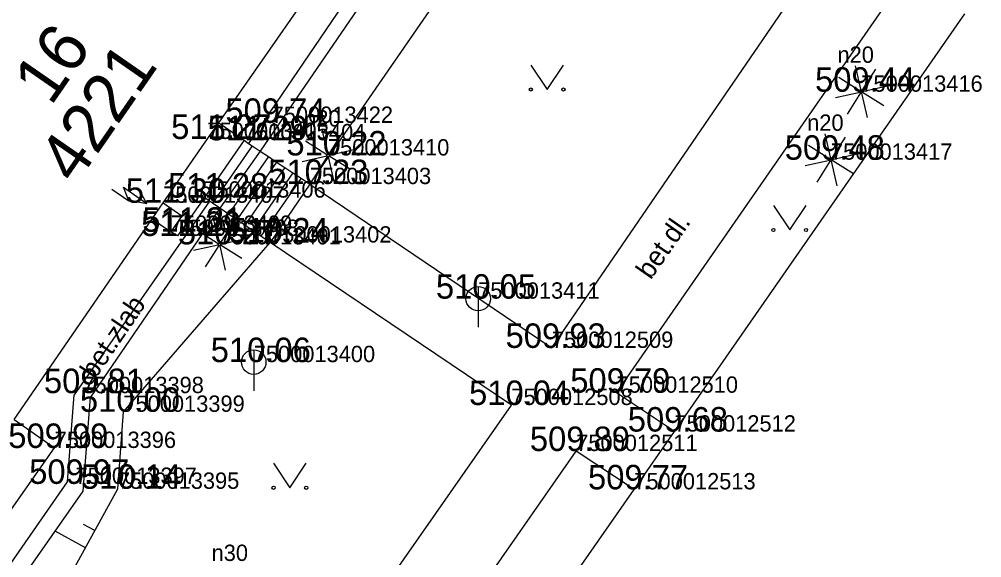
# Model space of a CAD drawing. Extents: x -669251 to -668549, y -1128351 to -1127698.
# Drawn here: x -668889.3 to -668859.82, y -1127851.02 to -1127834.53 of the extents above; entities that cross this region are included whole.
import ezdxf

# ---------------------------------------------------------------- set-up
doc = ezdxf.new("R2010")
doc.units = 0
for name, color, linetype in [('Vrstva 1', 7, 'Continuous'), ('Vrstva 10', 7, 'Continuous'), ('Vrstva 11', 7, 'Continuous'), ('Vrstva 14', 7, 'Continuous'), ('Vrstva 15', 7, 'Continuous'), ('Vrstva 2', 7, 'Continuous'), ('Vrstva 22', 7, 'Continuous'), ('Vrstva 24', 7, 'Continuous'), ('Vrstva 27', 7, 'Continuous'), ('Vrstva 3', 7, 'Continuous'), ('Vrstva 36', 7, 'Continuous'), ('Vrstva 40', 7, 'Continuous'), ('Vrstva 43', 7, 'Continuous'), ('Vrstva 44', 7, 'Continuous'), ('Vrstva 47', 7, 'Continuous'), ('Vrstva 5', 7, 'Continuous'), ('Vrstva 6', 7, 'Continuous')]:
    doc.layers.add(name, color=color, linetype=linetype)

msp = doc.modelspace()

# ---------------------------------------------------------------- linework, layer by layer
at = {"layer": 'Vrstva 1'}
for p, q in [((-668863.505, -1127836.751), (-668863.505, -1127836.751)), ((-668881.568, -1127837.705), (-668881.568, -1127837.705)), ((-668883.536, -1127838.198), (-668883.536, -1127838.198)), ((-668882.414, -1127838.238), (-668882.414, -1127838.238)), ((-668879.842, -1127838.703), (-668879.842, -1127838.703)), ((-668864.434, -1127838.834), (-668864.434, -1127838.834)), ((-668880.4, -1127839.579), (-668880.4, -1127839.579)), ((-668884.89, -1127840.153), (-668884.89, -1127840.153)), ((-668883.629, -1127839.994), (-668883.629, -1127839.994)), ((-668884.656, -1127841.041), (-668884.656, -1127841.041)), ((-668884.452, -1127841.168), (-668884.452, -1127841.168)), ((-668883.167, -1127841.427), (-668883.167, -1127841.427)), ((-668881.615, -1127841.369), (-668881.615, -1127841.369)), ((-668875.241, -1127843.089), (-668875.241, -1127843.089)), ((-668872.983, -1127844.597), (-668872.983, -1127844.597)), ((-668882.116, -1127845.032), (-668882.116, -1127845.032)), ((-668887.362, -1127845.982), (-668887.362, -1127845.982)), ((-668871.001, -1127845.97), (-668871.001, -1127845.97)), ((-668874.225, -1127846.346), (-668874.225, -1127846.346)), ((-668886.11, -1127846.555), (-668886.11, -1127846.555)), ((-668869.228, -1127847.16), (-668869.228, -1127847.16)), ((-668888.214, -1127847.662), (-668888.214, -1127847.662)), ((-668872.238, -1127847.756), (-668872.238, -1127847.756)), ((-668887.576, -1127848.762), (-668887.576, -1127848.762)), ((-668886.276, -1127848.913), (-668886.276, -1127848.913)), ((-668870.46, -1127848.93), (-668870.46, -1127848.93))]:
    msp.add_line(p, q, dxfattribs=at)
at = {"layer": 'Vrstva 10'}
for p, q in [((-668874.654, -1127827.939), (-668881.914, -1127838.571)), ((-668875.54, -1127828.434), (-668882.273, -1127838.332)), ((-668872.983, -1127844.597), (-668864.165, -1127831.721)), ((-668871.001, -1127845.97), (-668862.091, -1127833.126)), ((-668869.228, -1127847.16), (-668860.339, -1127834.366)), ((-668880.4, -1127839.579), (-668872.983, -1127844.597)), ((-668883.468, -1127840.104), (-668887.616, -1127846.03)), ((-668883.157, -1127840.316), (-668887.121, -1127846.106)), ((-668874.225, -1127846.346), (-668881.615, -1127841.369)), ((-668887.822, -1127848.697), (-668887.616, -1127846.03)), ((-668887.343, -1127848.989), (-668887.121, -1127846.106)), ((-668869.228, -1127847.16), (-668871.001, -1127845.97)), ((-668883.69, -1127859.91), (-668874.225, -1127846.346)), ((-668870.46, -1127848.93), (-668869.228, -1127847.16)), ((-668881.667, -1127861.283), (-668872.238, -1127847.756)), ((-668870.46, -1127848.93), (-668872.238, -1127847.756)), ((-668891.745, -1127854.308), (-668887.822, -1127848.697)), ((-668891.293, -1127854.639), (-668887.343, -1127848.989)), ((-668879.919, -1127862.497), (-668870.46, -1127848.93))]:
    msp.add_line(p, q, dxfattribs=at)
at = {"layer": 'Vrstva 11'}
for p, q in [((-668883.188, -1127837.699), (-668882.414, -1127838.238)), ((-668882.414, -1127838.238), (-668883.629, -1127839.994)), ((-668882.164, -1127838.404), (-668883.381, -1127840.163)), ((-668882.414, -1127838.238), (-668882.273, -1127838.332)), ((-668882.273, -1127838.332), (-668882.164, -1127838.404)), ((-668881.914, -1127838.571), (-668883.157, -1127840.316)), ((-668881.665, -1127838.737), (-668882.886, -1127840.501)), ((-668881.665, -1127838.737), (-668881.415, -1127838.903)), ((-668881.415, -1127838.903), (-668882.638, -1127840.671)), ((-668881.165, -1127839.07), (-668882.39, -1127840.84)), ((-668881.415, -1127838.903), (-668881.165, -1127839.07)), ((-668881.165, -1127839.07), (-668880.916, -1127839.236)), ((-668880.916, -1127839.236), (-668882.142, -1127841.009)), ((-668880.916, -1127839.236), (-668880.666, -1127839.402)), ((-668880.666, -1127839.402), (-668881.895, -1127841.178)), ((-668880.4, -1127839.579), (-668881.615, -1127841.369)), ((-668880.666, -1127839.402), (-668880.4, -1127839.579)), ((-668883.629, -1127839.994), (-668884.452, -1127841.168)), ((-668885.23, -1127840.646), (-668884.656, -1127841.041)), ((-668884.452, -1127841.168), (-668884.656, -1127841.041))]:
    msp.add_line(p, q, dxfattribs=at)
for points in [[(-668882.164, -1127838.404), (-668881.914, -1127838.571), (-668881.665, -1127838.737)], [(-668883.468, -1127840.104), (-668883.629, -1127839.994)], [(-668883.381, -1127840.163), (-668883.468, -1127840.104)], [(-668882.886, -1127840.501), (-668883.157, -1127840.316), (-668883.381, -1127840.163)], [(-668882.638, -1127840.671), (-668882.886, -1127840.501)], [(-668882.39, -1127840.84), (-668882.638, -1127840.671)], [(-668882.142, -1127841.009), (-668882.39, -1127840.84)], [(-668881.895, -1127841.178), (-668882.142, -1127841.009)], [(-668881.615, -1127841.369), (-668881.895, -1127841.178)]]:
    msp.add_lwpolyline(points, dxfattribs=at)
at = {"layer": 'Vrstva 14'}
for p, q in [((-668880.4, -1127839.579), (-668873.655, -1127829.816)), ((-668886.11, -1127846.555), (-668881.615, -1127841.369)), ((-668886.276, -1127848.913), (-668886.11, -1127846.555)), ((-668889.962, -1127855.615), (-668886.276, -1127848.913))]:
    msp.add_line(p, q, dxfattribs=at)
at = {"layer": 'Vrstva 15'}
for p, q in [((-668887.27, -1127850.72), (-668888.197, -1127850.211)), ((-668886.981, -1127850.194), (-668887.329, -1127850.003))]:
    msp.add_line(p, q, dxfattribs=at)
at = {"layer": 'Vrstva 22'}
for p, q in [((-668863.513, -1127836.711), (-668863.685, -1127835.957)), ((-668863.071, -1127836.061), (-668863.485, -1127836.717)), ((-668863.539, -1127836.731), (-668864.195, -1127836.317)), ((-668863.465, -1127836.743), (-668862.711, -1127836.571)), ((-668864.299, -1127836.931), (-668863.545, -1127836.759)), ((-668863.525, -1127836.785), (-668863.939, -1127837.441)), ((-668863.497, -1127836.791), (-668863.325, -1127837.545)), ((-668862.815, -1127837.185), (-668863.471, -1127836.771)), ((-668879.85, -1127838.663), (-668880.022, -1127837.909)), ((-668879.408, -1127838.013), (-668879.822, -1127838.669)), ((-668864.442, -1127838.794), (-668864.614, -1127838.04)), ((-668864, -1127838.144), (-668864.414, -1127838.8)), ((-668879.876, -1127838.683), (-668880.532, -1127838.269)), ((-668864.468, -1127838.814), (-668865.124, -1127838.4)), ((-668880.636, -1127838.883), (-668879.882, -1127838.711)), ((-668879.862, -1127838.737), (-668880.276, -1127839.393)), ((-668879.834, -1127838.743), (-668879.662, -1127839.497)), ((-668879.152, -1127839.137), (-668879.808, -1127838.723)), ((-668879.802, -1127838.695), (-668879.048, -1127838.523)), ((-668864.394, -1127838.826), (-668863.64, -1127838.654)), ((-668865.228, -1127839.014), (-668864.474, -1127838.842)), ((-668864.454, -1127838.868), (-668864.868, -1127839.524)), ((-668864.426, -1127838.874), (-668864.254, -1127839.628)), ((-668863.744, -1127839.268), (-668864.4, -1127838.854)), ((-668883.175, -1127841.387), (-668883.347, -1127840.633)), ((-668882.733, -1127840.737), (-668883.147, -1127841.393)), ((-668883.201, -1127841.407), (-668883.857, -1127840.993)), ((-668883.961, -1127841.607), (-668883.207, -1127841.435)), ((-668882.477, -1127841.861), (-668883.133, -1127841.447)), ((-668883.127, -1127841.419), (-668882.373, -1127841.247)), ((-668883.187, -1127841.461), (-668883.601, -1127842.117)), ((-668883.159, -1127841.467), (-668882.987, -1127842.221))]:
    msp.add_line(p, q, dxfattribs=at)
for centre in [(-668863.505, -1127836.751), (-668879.842, -1127838.703), (-668864.434, -1127838.834), (-668883.167, -1127841.427)]:
    msp.add_circle(centre, 0.04, dxfattribs=at)
at = {"layer": 'Vrstva 24'}
for p, q in [((-668885.943, -1127840.095), (-668886.11, -1127839.676)), ((-668886.11, -1127839.676), (-668885.389, -1127840.172)), ((-668886.458, -1127839.74), (-668885.943, -1127840.095)), ((-668885.389, -1127840.172), (-668885.528, -1127839.943)), ((-668885.653, -1127840.124), (-668885.389, -1127840.172)), ((-668884.89, -1127840.153), (-668884.317, -1127840.549)), ((-668884.317, -1127840.549), (-668884.656, -1127841.041))]:
    msp.add_line(p, q, dxfattribs=at)
at = {"layer": 'Vrstva 27'}
for p, q in [((-668875.241, -1127842.714), (-668875.241, -1127843.964)), ((-668882.116, -1127844.657), (-668882.116, -1127845.907))]:
    msp.add_line(p, q, dxfattribs=at)
for centre in [(-668875.241, -1127843.089), (-668882.116, -1127845.032)]:
    msp.add_circle(centre, 0.375, dxfattribs=at)
at = {"layer": 'Vrstva 36'}
for p, q in [((-668873.628, -1127835.932), (-668873.128, -1127836.682)), ((-668873.128, -1127836.682), (-668872.628, -1127835.932)), ((-668866.199, -1127840.235), (-668865.699, -1127840.985)), ((-668865.699, -1127840.985), (-668865.199, -1127840.235)), ((-668881.509, -1127848.13), (-668881.009, -1127848.88)), ((-668881.009, -1127848.88), (-668880.509, -1127848.13))]:
    msp.add_line(p, q, dxfattribs=at)
for centre in [(-668873.628, -1127836.682), (-668872.628, -1127836.682), (-668866.199, -1127840.985), (-668865.199, -1127840.985), (-668881.509, -1127848.88), (-668880.509, -1127848.88)]:
    msp.add_circle(centre, 0.05, dxfattribs=at)
at = {"layer": 'Vrstva 5'}
for p, q in [((-668883.188, -1127837.699), (-668874.955, -1127825.887)), ((-668883.536, -1127838.198), (-668883.188, -1127837.699)), ((-668885.23, -1127840.646), (-668884.89, -1127840.153)), ((-668889.456, -1127846.786), (-668885.23, -1127840.646)), ((-668889.456, -1127846.786), (-668888.214, -1127847.662)), ((-668892.516, -1127853.765), (-668888.214, -1127847.662))]:
    msp.add_line(p, q, dxfattribs=at)
at = {"layer": 'Vrstva 6'}
msp.add_line((-668884.89, -1127840.153), (-668883.536, -1127838.198), dxfattribs=at)

# ---------------------------------------------------------------- texts
at = {"layer": 'Vrstva 2'}
for s, p in [('7500013416', (-668863.505, -1127836.751)), ('7500013422', (-668881.568, -1127837.705)), ('7500013405', (-668883.536, -1127838.198)), ('7500013404', (-668882.414, -1127838.238)), ('7500013410', (-668879.842, -1127838.703)), ('7500013417', (-668864.434, -1127838.834)), ('7500013403', (-668880.4, -1127839.579)), ('7500013407', (-668884.89, -1127840.153)), ('7500013406', (-668883.629, -1127839.994)), ('7500013409', (-668884.656, -1127841.041)), ('7500013408', (-668884.452, -1127841.168)), ('7500013401', (-668883.167, -1127841.427)), ('7500013402', (-668881.615, -1127841.369)), ('7500013411', (-668875.241, -1127843.089)), ('7500012509', (-668872.983, -1127844.597)), ('7500013400', (-668882.116, -1127845.032)), ('7500013398', (-668887.362, -1127845.982)), ('7500012510', (-668871.001, -1127845.97)), ('7500012508', (-668874.225, -1127846.346)), ('7500013399', (-668886.11, -1127846.555)), ('7500012512', (-668869.228, -1127847.16)), ('7500013396', (-668888.214, -1127847.662)), ('7500012511', (-668872.238, -1127847.756)), ('7500013397', (-668887.576, -1127848.762)), ('7500013395', (-668886.276, -1127848.913)), ('7500012513', (-668870.46, -1127848.93))]:
    msp.add_text(s, height=0.5, dxfattribs=at).set_placement(p)
at = {"layer": 'Vrstva 3'}
for s, p in [('509.44 ', (-668864.922, -1127836.751)), ('509.74 ', (-668882.985, -1127837.705)), ('511.27 ', (-668884.646, -1127838.198)), ('511.29 ', (-668883.528, -1127838.238)), ('510.22 ', (-668881.116, -1127838.703)), ('509.48 ', (-668865.851, -1127838.834)), ('510.23 ', (-668881.674, -1127839.579)), ('511.28 ', (-668884.739, -1127839.994)), ('511.30 ', (-668886.036, -1127840.153)), ('511.29 ', (-668885.566, -1127841.168)), ('511.31 ', (-668885.53, -1127841.041)), ('510.27 ', (-668884.441, -1127841.427)), ('510.24 ', (-668882.889, -1127841.369)), ('510.05 ', (-668876.536, -1127843.089)), ('509.93 ', (-668874.402, -1127844.597)), ('510.06 ', (-668883.434, -1127845.032)), ('509.81 ', (-668888.542, -1127845.982)), ('509.79 ', (-668872.421, -1127845.97)), ('510.00 ', (-668887.44, -1127846.555)), ('510.04 ', (-668875.52, -1127846.346)), ('509.68 ', (-668870.659, -1127847.16)), ('509.99 ', (-668889.636, -1127847.662)), ('509.89 ', (-668873.658, -1127847.756)), ('509.97 ', (-668888.995, -1127848.762)), ('510.14 ', (-668887.408, -1127848.913)), ('509.77 ', (-668871.877, -1127848.93))]:
    msp.add_text(s, height=0.75, dxfattribs=at).set_placement(p)
at = {"layer": 'Vrstva 40'}
for s, rotation, p in [('bet.dl.', 55.0494, (-668869.957, -1127842.531)), ('bet.zlab', 55.7886, (-668886.98, -1127845.585))]:
    msp.add_text(s, height=0.6, rotation=rotation, dxfattribs=at).set_placement(p)
at = {"layer": 'Vrstva 43'}
msp.add_text('4221', height=1.5, rotation=55.2942, dxfattribs=at).set_placement((-668887.569, -1127839.63))
at = {"layer": 'Vrstva 44'}
msp.add_text('16', height=1.5, rotation=55.2942, dxfattribs=at).set_placement((-668888.329, -1127837.215))
at = {"layer": 'Vrstva 47'}
for s, p in [('n20', (-668864.235, -1127835.865)), ('n20', (-668880.572, -1127837.817)), ('n20', (-668865.164, -1127837.948)), ('n30', (-668883.407, -1127851.123))]:
    msp.add_text(s, height=0.5, dxfattribs=at).set_placement(p)

doc.saveas('drawing.dxf')
